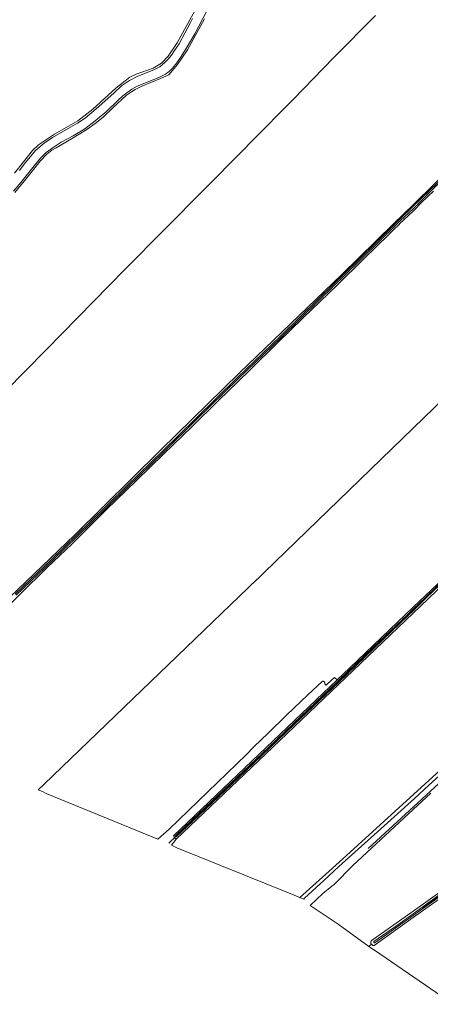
# Model space of a CAD drawing. Header units: metres. Extents: x 250001 to 257773, y 598992 to 609118.
# Tile 527 of 656: x 250624 to 251016, y 605755 to 606695. Entities that reach past the tile are written whole.
import ezdxf
from ezdxf.lldxf.tags import DXFTag

# ---------------------------------------------------------------- set-up
doc = ezdxf.new("R2010")
doc.units = ezdxf.units.M
for name, color, linetype, lineweight in [('B-WE-GR-BOUWLAND-GV', 252, 'Continuous', 13), ('B-WE-GR-GRAS-GV', 252, 'Continuous', 13), ('B-WE-KG-GRENS_PERCEEL-G', 150, 'KG-PERCEEL', 18), ('B-WE-OG-WATER-GV', 252, 'Continuous', 18), ('B-WE-OG-WATER_SLOOT-GV', 252, 'Continuous', 18), ('X-XX-AL-REFERENTIE-G', 7, 'Continuous', 18)]:
    doc.layers.add(name, color=color, linetype=linetype, lineweight=lineweight)
doc.styles.get("Standard").update_dxf_attribs({"font": 'NLCS-ISO.ttf'})
tags = doc.linetypes.add('KG-PERCEEL', pattern='A,5.5,-2,["P",Standard,S=1.8,R=0,X=-0.5,Y=-0.9],-2,5.5,-2,[5,NLCS.SHX,S=0.75,R=0,X=0,Y=0],-2', length=19).pattern_tags.tags
tags[6] = DXFTag(74, 10)

# ---------------------------------------------------------------- blocks, each defined once
blk = doc.blocks.new('BS2021-132-Xref-KAD-20210617')
at = {"layer": 'B-WE-KG-GRENS_PERCEEL-G', "flags": 128}
for points in [[(250766.467, 605908.462), (250940.984, 606074.75), (251085.25, 606212.438), (251259.078, 606378.25), (251461.844, 606571.938), (251594.859, 606698.813), (251706.083, 606805.365)], [(251887.436, 606633.945), (251891.536, 606627.795), (251861.812, 606608.321), (251824.402, 606584.235), (251814.153, 606579.111), (251804.928, 606575.523), (251793.654, 606572.449), (251775.205, 606568.349), (251752.144, 606562.712), (251657.849, 606530.426), (251641.963, 606524.276), (251622.489, 606511.465), (251605.065, 606495.578), (251544.594, 606440.744), (251529.732, 606427.42), (251398.54, 606307.502), (251272.472, 606191.684), (251156.142, 606086.115), (251083.884, 606020.006), (250956.898, 605903.494)], [(250891.497, 605856.451), (250922.968, 605884.715), (250929.118, 605890.352), (251054.16, 606004.12), (251166.391, 606106.101), (251288.359, 606217.307), (251401.615, 606320.314), (251520.508, 606428.957), (251600.453, 606501.728), (251612.752, 606513.002), (251620.952, 606519.664), (251630.176, 606525.301), (251639.401, 606530.426), (251654.262, 606536.063), (251675.786, 606544.263), (251682.622, 606546.542)], [(251483.787, 606185.835), (251389.315, 606118.401), (251243.262, 606013.857), (251189.965, 605975.422), (251009.083, 605846.732)]]:
    blk.add_lwpolyline(points, dxfattribs=at)
blk = doc.blocks.new('BS2021-132-Xref-BGT-GRIJS-20210617-aangepast')
at = {"layer": 'B-WE-GR-BOUWLAND-GV', "flags": 128}
for points in [[(250964.044, 606698.897), (250923.959, 606658.548), (250885.661, 606619.125), (250845.18, 606578.379), (250837.656, 606570.573), (250724.787, 606456.794), (250649.38, 606379.667), (250570.534, 606300.292)], [(250599, 606128.875), (250676.258, 606202.826), (250758.544, 606284.053), (250834.082, 606357.739), (250931.449, 606451.402), (250981.293, 606500), (251000, 606518.239), (251021.407, 606539.111), (251130.548, 606646.929), (251210.849, 606725.245)], [(251149.296, 606449.394), (251000, 606304.855), (250857.692, 606167.08), (250851.155, 606160.751), (250850.983, 606160.585), (250647.252, 605964.866), (250641.78, 605959.609), (250645.701, 605957.805), (250649.141, 605956.059), (250755.874, 605912.455), (250766.836, 605921.844), (250840.566, 605993.191), (250847.04, 606000), (250848.13, 606001.04), (250860.98, 606013.4), (250878.95, 606030.9), (250899.36, 606050.18), (250912.875, 606062.91), (250912.978, 606062.969), (250913.085, 606063.02), (250913.195, 606063.064), (250913.308, 606063.101), (250913.423, 606063.13), (250913.539, 606063.151), (250913.657, 606063.164), (250913.775, 606063.169), (250913.894, 606063.167), (250914.012, 606063.156), (250914.129, 606063.137), (250914.245, 606063.111), (250914.358, 606063.076), (250914.469, 606063.035), (250914.577, 606062.986), (250914.681, 606062.929), (250914.782, 606062.866), (250914.877, 606062.796), (250914.968, 606062.72), (250915.054, 606062.638), (250915.133, 606062.55), (250915.207, 606062.457), (250915.241, 606062.408), (250915.274, 606062.359), (250915.335, 606062.257), (250915.388, 606062.152), (250915.435, 606062.043), (250915.473, 606061.93), (250915.505, 606061.816), (250915.528, 606061.7), (250915.543, 606061.582), (250915.551, 606061.464), (250915.55, 606061.345), (250915.542, 606061.227), (250915.525, 606061.11), (250915.501, 606060.994), (250915.469, 606060.88), (250915.429, 606060.768), (250916.787, 606059.312), (250917.859, 606060.34), (250921.54, 606063.87), (250924.718, 606066.924), (250927.251, 606064.517), (250939.408, 606076.103), (251000, 606133.796), (251028.811, 606161.229)], [(251016.802, 605956.177), (251000, 605940.571), (250942.454, 605887.121), (250924.456, 605869.123), (250922.233, 605867.483), (250913.693, 605860.423), (250901.417, 605849.108), (250928.182, 605831.071), (250957.692, 605809.846), (250960.185, 605811.942), (250959.925, 605812.263), (250959.647, 605812.714), (250959.404, 605813.616), (250959.613, 605814.518), (250959.887, 605815.167), (251000, 605843.705), (251124.82, 605932.51)]]:
    blk.add_lwpolyline(points, dxfattribs=at)
at = {"layer": 'B-WE-GR-GRAS-GV', "flags": 128}
for points in [[(250619.241, 606529.953), (250629.945, 606542.632), (250643.598, 606559.896), (250649.868, 606566.524), (250654.631, 606570.334), (250658.863, 606572.8), (250673.363, 606581.288), (250688.048, 606590.098), (250696.224, 606595.932), (250703.666, 606602.05), (250712.972, 606610.736), (250726.029, 606622.841), (250730.712, 606626.214), (250734.429, 606628.362), (250740.197, 606631.215), (250758.612, 606638.914), (250766.391, 606642.406), (250774.845, 606652.328), (250784.37, 606666.378), (250800.462, 606695.781)], [(250796.841, 606713.423), (250774.484, 606672.809), (250765.885, 606660.241), (250759.403, 606653.494), (250751.597, 606648.864), (250735.193, 606642.911), (250729.108, 606640), (250715.878, 606629.682), (250693.786, 606609.573), (250679.63, 606598.461), (250657.405, 606585.761), (250641.927, 606575.574), (250636.371, 606570.15), (250618.908, 606548.322)], [(250623.804, 606550.879), (250629.124, 606558.456), (250639.547, 606570.366), (250647.534, 606576.967), (250655.494, 606582.438), (250670.193, 606591.009), (250679.363, 606596.246), (250686.519, 606601.048), (250693.076, 606606.318), (250697.039, 606609.781), (250713.808, 606624.93), (250721.339, 606631.971), (250728.775, 606637.029), (250736.151, 606640.81), (250752.767, 606647.388), (250757.994, 606650.152), (250760.427, 606652.234), (250763.155, 606654.518), (250765.545, 606656.976), (250769.085, 606661.187), (250772.049, 606665.59), (250776.497, 606672.067), (250787.206, 606692.451), (250789.2, 606696.072)], [(250810.781, 606719.107), (250791.212, 606681.409), (250784.162, 606669.19), (250778.278, 606659.889), (250774.122, 606653.969), (250769.979, 606648.782), (250766.746, 606645.485), (250763.387, 606643.017), (250758.365, 606640.533), (250751.568, 606637.496), (250736.369, 606631.565), (250731.095, 606628.524), (250722.625, 606622.375), (250717.562, 606617.5), (250707.197, 606607.656), (250696.242, 606598.382), (250686.375, 606590.937), (250675.125, 606584), (250663.578, 606577.937), (250655.965, 606573.069), (250649.339, 606568.247), (250644.062, 606563.061), (250639.187, 606557.187), (250633.995, 606550.616), (250624.978, 606539.466), (250618.103, 606531.242)], [(251086.537, 606211.141), (251000, 606128.359), (250942.56, 606073.412), (250865.487, 606000), (250773.574, 605912.451), (250769.023, 605906.68), (250774.248, 605904.102), (250880.743, 605861.239), (250895.401, 605855.223), (250896.204, 605855.983), (250914.677, 605872.926), (250929.044, 605886.34), (250969.128, 605922.297), (251001.275, 605951.348), (251014.928, 605963.89), (251031.596, 605978.892)], [(251082.036, 605895.915), (251000, 605837.424), (250962.817, 605810.913), (250961.556, 605810.944), (250960.792, 605811.361), (250960.376, 605811.707), (250960.185, 605811.942), (250957.692, 605809.846), (250962.956, 605806.452), (251038.231, 605754.659)]]:
    blk.add_lwpolyline(points, dxfattribs=at)
at = {"layer": 'B-WE-OG-WATER-GV', "flags": 128}
for points in [[(251203.237, 606715.261), (251176.559, 606689.166), (251153.329, 606666.381), (251129.58, 606643.457), (251101.086, 606615.294), (251077.082, 606592.019), (251056.535, 606571.424), (251039.681, 606555.186), (251015.524, 606531.909), (251000, 606516.903), (250986.412, 606503.704), (250982.755, 606500), (250947.436, 606465.389), (250909.516, 606428.437), (250872.977, 606392.459), (250832.251, 606353.166), (250791.749, 606313.646), (250760.739, 606283.217), (250726.199, 606249.385), (250690.981, 606215.254), (250654.312, 606179.593), (250619.81, 606146.347)], [(250620.716, 606145.414), (250655.216, 606178.659), (250691.886, 606214.322), (250727.107, 606248.454), (250761.649, 606282.289), (250792.658, 606312.717), (250833.156, 606352.234), (250873.884, 606391.528), (250910.426, 606427.508), (250948.345, 606464.459), (250984.613, 606500), (250987.797, 606503.176), (251000, 606514.419), (251016.427, 606530.974), (251040.583, 606554.25), (251057.446, 606570.497), (251077.994, 606591.093), (251101.996, 606614.365), (251130.488, 606642.527), (251154.236, 606665.449), (251177.469, 606688.237), (251204.147, 606714.332)], [(251048.211, 606178.24), (251012.391, 606143.918), (251000, 606132.046), (250994.812, 606127.079), (250961.819, 606095.745), (250928.013, 606063.122), (250885.486, 606022.699), (250861.628, 606000), (250831.775, 605971.721), (250788.457, 605930.503), (250772.794, 605915.659), (250772.554, 605915.364), (250772.576, 605915.032), (250772.773, 605914.782), (250773.112, 605914.621), (250773.378, 605914.652), (250773.667, 605914.726), (250789.331, 605929.569), (250832.649, 605970.787), (250863.368, 606000), (250886.313, 606021.829), (250928.843, 606062.256), (250962.649, 606094.879), (250995.64, 606126.21), (251000, 606130.384), (251013.133, 606143.348), (251048.953, 606177.67)], [(251036.066, 605867.071), (251000, 605841.137), (250982.935, 605828.989), (250962.456, 605814.49), (250962.236, 605814.164), (250962.342, 605813.813), (250962.616, 605813.51), (250962.99, 605813.458), (250963.483, 605813.475), (250983.488, 605827.639), (251000, 605839.559), (251036.836, 605866.047)]]:
    blk.add_lwpolyline(points, dxfattribs=at)
at = {"layer": 'B-WE-OG-WATER_SLOOT-GV', "flags": 128}
for points in [[(251210.849, 606725.245), (251130.548, 606646.929), (251021.407, 606539.111), (251000, 606518.239), (250981.293, 606500), (250931.449, 606451.402), (250834.082, 606357.739), (250758.544, 606284.053), (250676.258, 606202.826), (250599, 606128.875)], [(250598.57, 606121.21), (250624.43, 606146.3), (250649.94, 606171.54), (250674.03, 606194.59), (250686.48, 606206.8), (250706.74, 606226.9), (250735.32, 606254.68), (250761.82, 606280.39), (250788.52, 606306.3), (250813.6, 606330.91), (250843.45, 606359.94), (250870.7, 606386.63), (250894.46, 606409.89), (250927.67, 606441.88), (250952.54, 606466.23), (250964.87, 606478.38), (250976.35, 606489.6), (250980.76, 606493.96), (250986.8, 606499.83), (250986.99, 606500), (251000, 606512.31), (251001.53, 606513.8), (251007.37, 606519.93), (251013.86, 606526.05), (251019.45, 606531.3)], [(251204.147, 606714.332), (251177.469, 606688.237), (251154.236, 606665.449), (251130.488, 606642.527), (251101.996, 606614.365), (251077.994, 606591.093), (251057.446, 606570.497), (251040.583, 606554.25), (251016.427, 606530.974), (251000, 606514.419), (250987.797, 606503.176), (250984.613, 606500), (250948.345, 606464.459), (250910.426, 606427.508), (250873.884, 606391.528), (250833.156, 606352.234), (250792.658, 606312.717), (250761.649, 606282.289), (250727.107, 606248.454), (250691.886, 606214.322), (250655.216, 606178.659), (250620.716, 606145.414)], [(250619.81, 606146.347), (250654.312, 606179.593), (250690.981, 606215.254), (250726.199, 606249.385), (250760.739, 606283.217), (250791.749, 606313.646), (250832.251, 606353.166), (250872.977, 606392.459), (250909.516, 606428.437), (250947.436, 606465.389), (250982.755, 606500), (250986.412, 606503.704), (251000, 606516.903), (251015.524, 606531.909), (251039.681, 606555.186), (251056.535, 606571.424), (251077.082, 606592.019), (251101.086, 606615.294), (251129.58, 606643.457), (251153.329, 606666.381), (251176.559, 606689.166), (251203.237, 606715.261)], [(251028.811, 606161.229), (251000, 606133.796), (250939.408, 606076.103), (250927.251, 606064.517), (250859.558, 606000), (250770.827, 605915.431), (250771.51, 605914.303), (250772.119, 605913.455), (250773.574, 605912.451), (250865.487, 606000), (250942.56, 606073.412), (251000, 606128.359), (251086.537, 606211.141)], [(251048.953, 606177.67), (251013.133, 606143.348), (251000, 606130.384), (250995.64, 606126.21), (250962.649, 606094.879), (250928.843, 606062.256), (250886.313, 606021.829), (250863.368, 606000), (250832.649, 605970.787), (250789.331, 605929.569), (250773.667, 605914.726), (250773.378, 605914.652), (250773.112, 605914.621), (250772.773, 605914.782), (250772.576, 605915.032), (250772.554, 605915.364), (250772.794, 605915.659), (250788.457, 605930.503), (250831.775, 605971.721), (250861.628, 606000), (250885.486, 606022.699), (250928.013, 606063.122), (250961.819, 606095.745), (250994.812, 606127.079), (251000, 606132.046), (251012.391, 606143.918), (251048.211, 606178.24)], [(251124.82, 605932.51), (251000, 605843.705), (250959.887, 605815.167), (250959.613, 605814.518), (250959.404, 605813.616), (250959.647, 605812.714), (250959.925, 605812.263), (250960.185, 605811.942), (250960.376, 605811.707), (250960.792, 605811.361), (250961.556, 605810.944), (250962.817, 605810.913), (251000, 605837.424), (251082.036, 605895.915)], [(251036.836, 605866.047), (251000, 605839.559), (250983.488, 605827.639), (250963.483, 605813.475), (250962.99, 605813.458), (250962.616, 605813.51), (250962.342, 605813.813), (250962.236, 605814.164), (250962.456, 605814.49), (250982.935, 605828.989), (251000, 605841.137), (251036.066, 605867.071)]]:
    blk.add_lwpolyline(points, dxfattribs=at)

msp = doc.modelspace()

# ---------------------------------------------------------------- block references
at = {"layer": 'X-XX-AL-REFERENTIE-G'}
for name in ['BS2021-132-Xref-BGT-GRIJS-20210617-aangepast', 'BS2021-132-Xref-KAD-20210617']:
    msp.add_blockref(name, (0, 0), dxfattribs=at)

doc.saveas('drawing.dxf')
